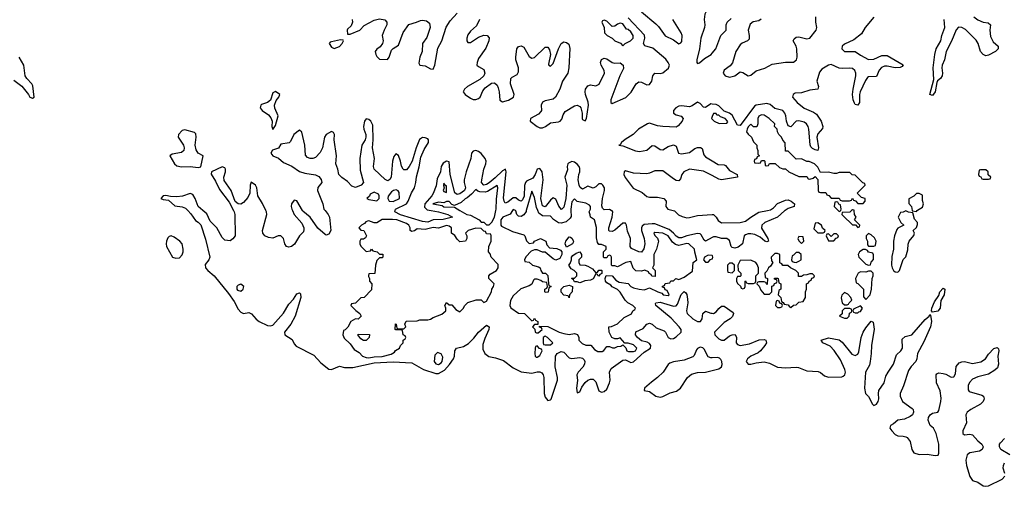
# Model space of a CAD drawing. Header units: inches. Extents: x 2710684 to 2828758, y 857022 to 965663.
# Tile 264 of 316: x 2784814 to 2792188, y 877935 to 881429. Entities that reach past the tile are written whole.
import ezdxf

# ---------------------------------------------------------------- set-up
doc = ezdxf.new("R2010")
doc.units = ezdxf.units.IN
doc.header["$MEASUREMENT"] = 0
for name, color, linetype in [('C7887', 7, 'Continuous'), ('C7888', 7, 'Continuous'), ('C7897', 7, 'Continuous'), ('C7898', 7, 'Continuous')]:
    doc.layers.add(name, color=color, linetype=linetype)

msp = doc.modelspace()

# ---------------------------------------------------------------- linework, layer by layer
at = {"layer": 'C7887', "color": 4}
for points, elevation in [([(2786073.1, 880000), (2786096.3, 879976.3), (2786130, 879924.9), (2786151.8, 879911.8), (2786171.9, 879891.9), (2786205.5, 879785.5), (2786237.6, 879650), (2786230.4, 879630), (2786203.7, 879596.3), (2786206.4, 879570), (2786223.2, 879550), (2786270.8, 879510.8), (2786379.1, 879379.1), (2786419.6, 879319.6), (2786450, 879262), (2786470, 879239.5), (2786490, 879228.5), (2786530, 879237.3), (2786550, 879227.7), (2786585.4, 879185.4), (2786608.4, 879168.4), (2786670, 879139.6), (2786690, 879136.5), (2786710, 879142.8), (2786790, 879230.4), (2786830, 879298), (2786864.2, 879335.8), (2786890, 879376), (2786910, 879384.7), (2786916.8, 879376.8), (2786920.7, 879350), (2786876.1, 879210), (2786843.9, 879150), (2786796.9, 879090), (2786799.7, 879070), (2786854.8, 879034.8), (2786870, 879001.7), (2786884.1, 878984.1), (2787016.3, 878916.3), (2787070, 878859.8), (2787130, 878812.7), (2787150, 878810.5), (2787210, 878834.8), (2787245.5, 878825.5), (2787310, 878824.6), (2787470, 878859.8), (2787610, 878867.6), (2787750, 878859.8), (2787839.5, 878810), (2787930, 878779), (2787950, 878780.3), (2787995.4, 878804.6), (2788033.5, 878846.5), (2788062.6, 878890), (2788069.7, 878910), (2788074, 878950), (2788086, 878970), (2788137, 878983), (2788175.5, 879004.5), (2788215.8, 879044.2), (2788250, 879090.4), (2788310, 879142.8), (2788330.7, 879130), (2788326.8, 879110), (2788297.3, 879042.7), (2788283.2, 878996.8), (2788282.8, 878962.8), (2788297.1, 878930), (2788327, 878907), (2788377.1, 878897.1), (2788436.1, 878876.1), (2788510, 878822.5), (2788570, 878792), (2788650, 878781.7), (2788690, 878792.9), (2788710, 878792.9), (2788723.7, 878783.7), (2788734, 878770), (2788738.6, 878750), (2788741.8, 878630), (2788750, 878603), (2788770, 878577.6), (2788790, 878581.6), (2788793.3, 878586.7), (2788840.8, 878730), (2788842.8, 878750), (2788823.5, 878830), (2788826, 878910), (2788838.4, 878930), (2788870, 878945.3), (2788890, 878939.3), (2788930, 878895.8), (2788950, 878892.9), (2789010, 878900.3), (2789030, 878894.9), (2789040.7, 878880.7), (2789046, 878870), (2789044, 878850), (2789031.8, 878828.2), (2788995.6, 878790), (2788986.2, 878770), (2788991.7, 878728.3), (2788985.2, 878670), (2788990, 878636), (2789010, 878642.8), (2789023.9, 878676.1), (2789048.9, 878711.1), (2789070, 878728.9), (2789090, 878737.8), (2789110, 878736.9), (2789130, 878717.1), (2789150.6, 878650), (2789170, 878639.5), (2789190, 878644.2), (2789210, 878663), (2789230.9, 878710), (2789236.1, 878730), (2789230.9, 878790), (2789243.3, 878816.7), (2789330, 878879.7), (2789350, 878882.2), (2789390, 878862.3), (2789410, 878866), (2789490, 878939.7), (2789537.7, 878970), (2789540.4, 878990), (2789530, 879004.7), (2789513.6, 879013.6), (2789470, 879024.8), (2789439.7, 879050), (2789424.7, 879070), (2789427.2, 879092.8), (2789483.6, 879116.4), (2789510, 879148.4), (2789530, 879156.5), (2789550, 879148.7), (2789581.7, 879121.7), (2789639.3, 879099.3), (2789650.2, 879090.2), (2789670.2, 879050.2), (2789690, 879039.1), (2789710, 879041.8), (2789730, 879053.8), (2789767.1, 879090), (2789767.3, 879110), (2789753.7, 879130), (2789693.3, 879193.3), (2789578, 879290), (2789576.4, 879303.6), (2789578, 879310), (2789610, 879312.8), (2789710, 879283.6), (2789730, 879286), (2789740.6, 879299.4), (2789768, 879372.1), (2789790, 879394), (2789803.8, 879383.8), (2789810, 879371.3), (2789815.9, 879335.9), (2789817.2, 879310), (2789806.5, 879250), (2789813.6, 879230), (2789854.6, 879190), (2789890, 879167.9), (2789913.3, 879170), (2789923.9, 879190), (2789930.9, 879229.1), (2789950, 879247), (2789990, 879231.6), (2790000, 879230.3)], 4), ([(2786415.4, 880000), (2786420.5, 879990), (2786424.9, 879970), (2786426.8, 879810), (2786410, 879788.7), (2786390, 879774), (2786350, 879777.2), (2786330, 879797.2), (2786290.7, 879870.7), (2786240, 879920), (2786214.8, 879974.8), (2786185, 880000)], 4), ([(2786856.5, 880000), (2786870.4, 879970), (2786926.6, 879906.6), (2786942.6, 879870), (2786943.1, 879856.9), (2786938.7, 879841.3), (2786909.3, 879810.7), (2786872.4, 879747.6), (2786850, 879731.6), (2786830, 879727), (2786811.8, 879731.8), (2786799.5, 879750), (2786789.6, 879790), (2786770, 879811.2), (2786750, 879809.6), (2786710, 879794.3), (2786678, 879798), (2786649.5, 879809.5), (2786635.1, 879830), (2786631.8, 879850), (2786665.4, 879970), (2786663.1, 879990), (2786658.4, 880000)], 4), ([(2787101.3, 880000), (2787125.5, 879970), (2787133.6, 879950), (2787143.7, 879850), (2787130, 879822.9), (2787110, 879816.2), (2787100.8, 879820.8), (2787047.8, 879867.8), (2786990, 879949.6), (2786934.4, 879994.4), (2786931.1, 880000)], 4), ([(2787895.7, 880000), (2787950.8, 879990.8), (2788021, 879970), (2788054.8, 879950), (2787985.8, 879934.2), (2787910, 879929.8), (2787870, 879914), (2787830, 879917.7), (2787667, 879967), (2787624.5, 879990), (2787627, 880000)], 4), ([(2788111.5, 880000), (2788162, 879970), (2788190, 879964.7), (2788254, 879930), (2788270, 879914), (2788290, 879912), (2788310, 879894), (2788330, 879894), (2788350, 879912), (2788369.1, 879950.9), (2788380.4, 880000)], 8), ([(2788504.7, 880000), (2788486.8, 879973.2), (2788431.3, 879950), (2788418, 879930), (2788418, 879890), (2788422, 879882), (2788503.6, 879843.6), (2788590, 879818), (2788598, 879810), (2788610, 879774), (2788630, 879754), (2788662, 879758), (2788668.4, 879771.6), (2788714, 879790), (2788754, 879770), (2788762, 879742), (2788782, 879722), (2788836.9, 879716.9), (2788863.6, 879703.6), (2788874, 879690), (2788874, 879670), (2788858, 879642), (2788830, 879628), (2788810, 879638), (2788750, 879688), (2788728.9, 879688.9), (2788690, 879706), (2788670, 879706), (2788645.4, 879694.6), (2788605.4, 879654.6), (2788594, 879630), (2788598, 879618), (2788630, 879614), (2788654, 879590), (2788698.8, 879578.8), (2788712, 879570), (2788718, 879550), (2788730, 879532), (2788751.6, 879531.6), (2788770, 879514), (2788774, 879450), (2788778, 879438), (2788794, 879430), (2788778, 879422), (2788771.1, 879388.9), (2788750, 879386), (2788746, 879390), (2788746, 879410), (2788762, 879418), (2788766, 879430), (2788762, 879462), (2788730, 879466), (2788716.4, 879476.4), (2788690, 879486), (2788670, 879486), (2788662, 879478), (2788650, 879448), (2788630, 879435.3), (2788566.4, 879413.6), (2788510, 879362), (2788490, 879326), (2788486, 879290), (2788491.1, 879271.1), (2788550, 879231.3), (2788594, 879230), (2788650, 879174), (2788662, 879178), (2788670, 879194), (2788678, 879178), (2788694, 879170), (2788694, 879146), (2788670, 879146), (2788654, 879130), (2788672.7, 879112.7), (2788674, 879090), (2788683.6, 879083.6), (2788696.4, 879083.6), (2788726, 879110), (2788722, 879122), (2788707.3, 879127.3), (2788706, 879134), (2788770, 879131.3), (2788854, 879090), (2788890, 879078), (2788930, 879072), (2788970, 879078), (2788991.3, 879071.3), (2789002, 879050), (2789002, 879030), (2789025.4, 879005.4), (2789052.7, 878992.7), (2789090.9, 878990.9), (2789119.6, 878959.6), (2789143.6, 878943.6), (2789176.4, 878943.6), (2789188.4, 878951.6), (2789210, 878982), (2789230, 878982), (2789252.7, 878972.7), (2789270, 878972), (2789290, 878982), (2789315.3, 878984.7), (2789330, 878994), (2789352.7, 878972.7), (2789362, 878950), (2789374.6, 878945.4), (2789410, 878944.7), (2789426, 878950), (2789435.3, 878970), (2789410, 878995.3), (2789370, 879006), (2789346, 879006), (2789310, 879046), (2789290, 879038), (2789270, 879038), (2789248.9, 879048.9), (2789228.4, 879088.4), (2789226, 879130), (2789247.3, 879132.7), (2789290, 879151.3), (2789340.2, 879199.8), (2789394.6, 879225.4), (2789406, 879250), (2789422, 879258), (2789426, 879270), (2789406, 879290), (2789368.7, 879308.7), (2789349, 879329), (2789310, 879388), (2789290, 879408), (2789250, 879428), (2789240.4, 879440.4), (2789210, 879458), (2789202, 879470), (2789198, 879490), (2789207.3, 879512.7), (2789251.6, 879511.6), (2789279.6, 879479.6), (2789303.6, 879463.6), (2789370, 879454), (2789392, 879430), (2789410, 879421), (2789454, 879410), (2789490, 879407.3), (2789506, 879410), (2789530, 879422), (2789594, 879390), (2789622, 879382), (2789634, 879370), (2789670, 879364.7), (2789678, 879370), (2789662, 879402), (2789647.3, 879407.3), (2789642, 879422), (2789627.3, 879427.3), (2789627.3, 879432.7), (2789642, 879438), (2789647.3, 879452.7), (2789682, 879458), (2789690, 879474), (2789710, 879474), (2789728.4, 879491.6), (2789750, 879484.7), (2789790, 879501), (2789852.9, 879547.1), (2789858, 879610), (2789886, 879630), (2789868.9, 879688.9), (2789868, 879710), (2789826, 879750), (2789810, 879753.2), (2789750, 879739.3), (2789725.6, 879745.6), (2789702, 879762), (2789670, 879811.8), (2789630, 879831.5), (2789570, 879835.3), (2789562, 879830), (2789570, 879814), (2789590, 879794), (2789598, 879770), (2789582, 879710), (2789562, 879670), (2789562, 879590), (2789554, 879570), (2789574, 879550), (2789572.7, 879507.3), (2789548.4, 879508.4), (2789542, 879522), (2789527.3, 879527.3), (2789522, 879542), (2789494.6, 879554.6), (2789470, 879546), (2789428.4, 879548.4), (2789408.4, 879568.4), (2789390, 879618), (2789354, 879610), (2789290, 879578), (2789270, 879586), (2789250, 879586), (2789246, 879590), (2789246, 879650), (2789242, 879662), (2789230, 879666), (2789218, 879662), (2789210, 879646), (2789190, 879646), (2789186, 879650), (2789186, 879690), (2789206, 879710), (2789206, 879730), (2789170, 879746), (2789150, 879746), (2789140.4, 879760.4), (2789134.6, 879794.6), (2789133.6, 879873.6), (2789118, 879930), (2789088, 879950), (2789087.3, 879967.3), (2789078, 879990), (2789083, 880000)], 8), ([(2788607.7, 880000), (2788606, 879994), (2788590, 879968), (2788570, 879955.3), (2788550, 879958), (2788538, 879970), (2788530, 879998), (2788526, 880000)], 8), ([(2788942.3, 880000), (2788943.5, 879956.5), (2788936.8, 879943.2), (2788905.5, 879914.5), (2788870, 879905.2), (2788850, 879909), (2788812.7, 879932.7), (2788790, 879958), (2788730, 879961.2), (2788701.3, 879981.3), (2788693.5, 880000)], 8), ([(2790000, 879797.2), (2789950, 879769.7), (2789939.1, 879779.1), (2789918.4, 879818.4), (2789910, 879825.7), (2789890, 879828.7), (2789810.7, 879810), (2789770, 879795.5), (2789750, 879795.3), (2789730, 879808.5), (2789711.3, 879831.3), (2789677.6, 879857.6), (2789570, 879899.8), (2789550, 879900.8), (2789490, 879896), (2789476.4, 879883.6), (2789470.2, 879870), (2789470.2, 879850), (2789491.3, 879790), (2789495.5, 879750), (2789487.1, 879712.9), (2789471.5, 879688.5), (2789450, 879689.6), (2789396.4, 879716.4), (2789385.1, 879730), (2789388.7, 879790), (2789366.8, 879846.8), (2789358.7, 879890), (2789350, 879905.6), (2789330, 879905.4), (2789270, 879852.2), (2789250, 879842.6), (2789230, 879844.5), (2789225.1, 879850), (2789225.4, 879870), (2789250.6, 879949.4), (2789255.8, 879990), (2789250, 879997.6), (2789244.8, 880000)], 4), ([(2789706.8, 880000), (2789717.3, 879997.3), (2789748.5, 879968.5), (2789775.1, 879955.1), (2789810, 879946), (2789830, 879946.9), (2789890, 879962), (2790000, 879970.8)], 4), ([(2790000, 879662.3), (2789970, 879666), (2789942, 879650), (2789934, 879630), (2789950, 879614), (2789970, 879614), (2789987.3, 879632.7), (2790000, 879637.3)], 8), ([(2790000, 878897.8), (2789990, 878897.2), (2789970, 878905.1), (2789941, 878961), (2789930, 878972.4), (2789910, 878976.8), (2789890, 878967.8), (2789882.2, 878957.8), (2789866.1, 878913.9), (2789855.4, 878904.6), (2789790, 878879.8), (2789710, 878866.2), (2789682.9, 878857.1), (2789670, 878846.3), (2789633.1, 878790), (2789591.6, 878748.4), (2789544.6, 878715.4), (2789493.4, 878670), (2789491.3, 878651.3), (2789530, 878644.4), (2789577.1, 878610), (2789610, 878603.5), (2789630, 878607.2), (2789685.2, 878634.8), (2789732.2, 878647.8), (2789763.6, 878670), (2789816, 878750), (2789846.2, 878773.8), (2789890, 878788.3), (2789950.5, 878789.5), (2790000, 878801.4)], 4)]:
    msp.add_lwpolyline(points, dxfattribs=dict(at, elevation=elevation))
for points, elevation in [([(2787530, 879933.2), (2787490, 879908), (2787470, 879908), (2787430, 879922), (2787419.6, 879920.4), (2787405.4, 879914.6), (2787396.9, 879903.1), (2787374, 879890), (2787354, 879870), (2787370, 879854), (2787391.1, 879851.1), (2787411, 879810), (2787403.6, 879796.4), (2787390, 879786), (2787370, 879786), (2787362, 879770), (2787362, 879750), (2787370, 879734), (2787410, 879694), (2787442, 879698), (2787450, 879712), (2787458, 879698), (2787491.6, 879691.6), (2787510, 879674), (2787532.7, 879672.7), (2787534, 879650), (2787530, 879646), (2787510, 879646), (2787490, 879626), (2787478, 879590), (2787472.7, 879527.3), (2787430, 879526), (2787425.4, 879514.6), (2787425.4, 879505.4), (2787434, 879490), (2787434, 879470), (2787452, 879450), (2787450, 879406), (2787394, 879350), (2787370, 879346), (2787330, 879306), (2787298, 879302), (2787294, 879290), (2787331.6, 879251.6), (2787362, 879230), (2787372, 879208), (2787350, 879186), (2787330, 879188), (2787294, 879170), (2787272.7, 879127.3), (2787252.7, 879107.3), (2787238, 879102), (2787234, 879070), (2787245.4, 879045.4), (2787290, 879002), (2787319.6, 878959.6), (2787356.9, 878936.9), (2787382, 878910), (2787410, 878898.8), (2787430, 878897.3), (2787470, 878904.9), (2787530, 878908), (2787596.4, 878923.6), (2787620.4, 878939.6), (2787628.7, 878951.3), (2787658, 878970), (2787666, 878990), (2787686, 879010), (2787686, 879030), (2787702, 879038), (2787706, 879050), (2787702, 879062), (2787686, 879070), (2787682, 879102), (2787670, 879106), (2787630, 879106), (2787626, 879110), (2787628.7, 879151.3), (2787634, 879150), (2787638, 879118), (2787650, 879114), (2787690, 879114), (2787706, 879130), (2787698, 879150), (2787708.4, 879171.6), (2787790, 879174), (2787810, 879181), (2787870, 879181), (2787890, 879186), (2787910, 879198), (2787976.4, 879223.6), (2788006, 879250), (2788006, 879270), (2787998, 879290), (2788010, 879312), (2788030, 879294), (2788050, 879294), (2788079.6, 879259.6), (2788110, 879242), (2788134.6, 879265.4), (2788148, 879290), (2788170, 879311.3), (2788231.6, 879331.6), (2788270, 879331.3), (2788290, 879312), (2788310, 879322), (2788348.7, 879390), (2788349.2, 879410.8), (2788362, 879430), (2788368, 879450), (2788328, 879490), (2788328, 879510), (2788336.4, 879523.6), (2788386, 879550), (2788398, 879570), (2788396.4, 879596.4), (2788346, 879650), (2788336.4, 879676.4), (2788326, 879690), (2788328, 879730), (2788346, 879770), (2788346, 879810), (2788342, 879822), (2788310, 879826), (2788302, 879842), (2788290, 879846), (2788270, 879866), (2788230, 879868), (2788174, 879850), (2788154, 879830), (2788162, 879810), (2788162, 879790), (2788154, 879770), (2788110, 879766), (2788090, 879786), (2788072.9, 879812.9), (2788048, 879830), (2788048, 879870), (2788030, 879882), (2788010, 879888), (2787950, 879868), (2787910, 879872.7), (2787850, 879859), (2787790, 879862), (2787770, 879848), (2787750, 879842), (2787738, 879850), (2787738, 879870), (2787728.7, 879890), (2787710, 879904), (2787638, 879930), (2787607, 879933)], 8), ([(2785950, 879809.6), (2785934.6, 879805.4), (2785924.9, 879795.1), (2785914, 879770), (2785910.4, 879750), (2785913.7, 879730), (2785959.3, 879650), (2785982.8, 879642.8), (2786010, 879646.9), (2786030, 879667.3), (2786037.4, 879690), (2786039.8, 879710), (2786030.8, 879750.8), (2786014, 879770), (2785970, 879801.6)], 4), ([(2788910, 879726), (2788898, 879750), (2788904, 879770), (2788930, 879802), (2788939.6, 879799.6), (2788950, 879794), (2788962, 879770), (2788959.6, 879760.4), (2788954, 879750)], 8), ([(2789130, 879534), (2789142, 879538), (2789150, 879554), (2789170, 879554), (2789174, 879550), (2789172.7, 879527.3), (2789158, 879522), (2789151.6, 879508.4), (2789146, 879510), (2789142, 879522), (2789130, 879526), (2789110, 879488), (2789090, 879478), (2789045.4, 879474.6), (2789030, 879466), (2789010, 879458), (2788990, 879466), (2788970, 879466), (2788962, 879482), (2788946, 879490), (2788950, 879494), (2788970, 879494), (2788986, 879510), (2788986, 879530), (2788966, 879550), (2788943.1, 879563.1), (2788926, 879590), (2788936.4, 879603.6), (2788946, 879630), (2788946, 879650), (2788956.4, 879663.6), (2788980.4, 879679.6), (2789010, 879691), (2789022, 879670), (2789022, 879650), (2789002, 879630), (2789002, 879610), (2789010, 879594), (2789050, 879592), (2789070, 879584.7), (2789103.6, 879563.6)], 8), ([(2786470, 879449), (2786450, 879442), (2786441, 879430), (2786441, 879410), (2786444.9, 879404.9), (2786470, 879396), (2786488.7, 879410), (2786492.7, 879430)], 8), ([(2788930, 879346), (2788922, 879362), (2788890, 879366), (2788868, 879388), (2788868, 879410), (2788889, 879431), (2788930, 879442), (2788954, 879430), (2788952, 879390), (2788932, 879370)], 8), ([(2787390, 879026), (2787370, 879038), (2787346, 879070), (2787350, 879074), (2787432.7, 879072.7), (2787432, 879050), (2787410, 879026)], 8), ([(2788750, 879058), (2788734, 879050), (2788734, 879010), (2788738, 878998), (2788750, 878994), (2788790, 878994), (2788806, 879010), (2788766, 879050)], 8), ([(2787942, 878938), (2787923.6, 878916.4), (2787918, 878870), (2787931, 878851), (2787950, 878848.2), (2787970, 878858.8), (2787978, 878870), (2787983.1, 878903.1), (2787970, 878928)], 8), ([(2788690, 878986), (2788678, 878982), (2788674, 878970), (2788672, 878930), (2788674, 878910), (2788682, 878902), (2788690, 878902), (2788710, 878914), (2788726, 878950), (2788722, 878962), (2788707.3, 878967.3)], 8)]:
    msp.add_lwpolyline(points, close=True, dxfattribs=dict(at, elevation=elevation))
at = {"layer": 'C7888', "color": 4}
for points, elevation in [([(2790000, 881542.5), (2789965.2, 881510), (2789944.9, 881470), (2789940.2, 881430), (2789945.5, 881390), (2789942.4, 881370), (2789914.7, 881290), (2789905.4, 881210), (2789886, 881130), (2789885.7, 881110), (2789890, 881102), (2789906, 881106), (2789942.4, 881137.6), (2789991.3, 881168.7), (2790000, 881178.4)], 4), ([(2787303.8, 881430), (2787306.4, 881410), (2787295.8, 881384.2), (2787270, 881359), (2787266.4, 881350), (2787270, 881322), (2787290, 881320.7), (2787361.2, 881350), (2787394.2, 881385.8), (2787470, 881425.3), (2787510, 881436), (2787548.9, 881428.9), (2787563.1, 881410), (2787563.1, 881390), (2787542.7, 881350), (2787529.2, 881310.8), (2787536, 881270), (2787532, 881250), (2787514, 881226), (2787490, 881209.5), (2787477, 881190), (2787480.3, 881170), (2787490, 881153), (2787510, 881134.9), (2787569.6, 881130.4), (2787582, 881150), (2787599.5, 881200.5), (2787610, 881212.7), (2787650, 881238), (2787686.4, 881333.6), (2787727.5, 881392.5), (2787785.2, 881410), (2787815.8, 881424.2), (2787830, 881426.5), (2787861.2, 881421.2), (2787882.5, 881402.5), (2787889, 881370), (2787864, 881296), (2787831.7, 881250), (2787827.1, 881190), (2787810.3, 881150), (2787803.7, 881103.7), (2787810, 881088.5), (2787850, 881084.7), (2787890, 881061.7), (2787910, 881059.5), (2787923.9, 881090), (2787945, 881215), (2787975.1, 881270), (2788006.9, 881373.1), (2788038.2, 881421.8), (2788090, 881477.6)], 4), ([(2789469.5, 881489.5), (2789578.6, 881398.6), (2789598.2, 881378.2), (2789648.4, 881308.4), (2789710, 881278.6), (2789750, 881247.6), (2789764.9, 881255.1), (2789772.9, 881267.1), (2789775.5, 881310), (2789768.6, 881330), (2789705.4, 881430)], 4), ([(2788257.7, 881430), (2788236.4, 881383.6), (2788190, 881344.4), (2788170, 881316.9), (2788161.8, 881290), (2788162.3, 881270), (2788170, 881258.4), (2788190, 881257.8), (2788250, 881298.3), (2788290, 881312.9), (2788314.8, 881310), (2788330, 881294.8), (2788327.4, 881270), (2788304.7, 881215.3), (2788250, 881139.6), (2788239.1, 881110), (2788238.9, 881090), (2788250, 881078), (2788290, 881055.8), (2788297.3, 881030), (2788288.9, 881010), (2788259.6, 880980.4), (2788168, 880930), (2788145.5, 880910), (2788136.3, 880890), (2788150.5, 880870), (2788190, 880841.7), (2788210, 880832.8), (2788230, 880832.4), (2788250, 880839.1), (2788262.3, 880850), (2788283.7, 880896.3), (2788300.4, 880919.6), (2788346.5, 880953.5), (2788370, 880956.5), (2788390, 880938.4), (2788398.3, 880918.3), (2788405.4, 880890), (2788410, 880826.7), (2788430, 880813.8), (2788474.5, 880825.5), (2788511.2, 880848.8), (2788517.6, 880870), (2788490.8, 880950), (2788491.9, 880988.1), (2788501.5, 880998.5), (2788540, 881020), (2788550, 881038), (2788549.8, 881070), (2788529.8, 881130), (2788529.7, 881150), (2788538, 881210), (2788550, 881228), (2788570, 881234.9), (2788590, 881223.8), (2788630, 881153), (2788650, 881140.3), (2788670, 881146.7), (2788750, 881224.9), (2788770, 881223.8), (2788782.6, 881202.6), (2788789.1, 881170), (2788775.5, 881095.5), (2788776.3, 881090), (2788790, 881082), (2788810, 881100.5), (2788848, 881212), (2788868.8, 881251.2), (2788890, 881263.1), (2788910, 881258.7), (2788927, 881247), (2788934, 881214), (2788927.2, 881070), (2788918, 881030), (2788878.6, 880970), (2788858.2, 880910), (2788825.5, 880850), (2788810, 880834.5), (2788750, 880821.4), (2788729.4, 880810.6), (2788718.5, 880790), (2788722, 880750), (2788717.8, 880742.2), (2788698.3, 880721.7), (2788639.3, 880690), (2788637, 880670), (2788690.4, 880630), (2788710, 880620.7), (2788730, 880619.3), (2788751.7, 880628.3), (2788790, 880655.8), (2788850, 880663.6), (2788861.6, 880670), (2788874.7, 880685.3), (2788883.7, 880716.3), (2788898.9, 880741.1), (2788970, 880783.1), (2788990, 880790.3), (2789010, 880779.3), (2789016, 880770), (2789026.9, 880730), (2789027.6, 880687.6), (2789030, 880682), (2789050, 880672.7), (2789059.8, 880690), (2789074.4, 880790), (2789072, 880812), (2789050.8, 880870), (2789047.8, 880890), (2789051.6, 880908.4), (2789070, 880934), (2789090, 880940.7), (2789130, 880934.3), (2789152.9, 880947.1), (2789192.9, 881030), (2789191.9, 881050), (2789168.6, 881090), (2789164.2, 881110), (2789170, 881130.4), (2789190, 881141.1), (2789210, 881136.5), (2789250.7, 881110), (2789270, 881103.9), (2789310, 881105.3), (2789333.1, 881090), (2789334.9, 881065.1), (2789308.2, 881010), (2789241.5, 880830), (2789241.3, 880810), (2789250, 880802), (2789353.9, 880846.1), (2789393.6, 880886.4), (2789429.9, 880950.1), (2789450, 880964.7), (2789470, 880962.8), (2789510, 880941.2), (2789530, 880944.4), (2789547.7, 880970), (2789554.5, 881010), (2789569.6, 881030), (2789610, 881027.6), (2789630, 881031.2), (2789673, 881067), (2789679.8, 881090), (2789670.8, 881110), (2789652.6, 881132.6), (2789555.8, 881215.8), (2789494.5, 881234.5), (2789486.2, 881250), (2789496.5, 881290), (2789492.9, 881312.9), (2789370, 881442.7)], 4), ([(2784770, 880976.4), (2784831.1, 880931.1), (2784880.5, 880870), (2784891.3, 880850), (2784910, 880840.7), (2784924, 880850), (2784913.5, 880933.5), (2784906.3, 880950), (2784869, 880989), (2784856.4, 881010), (2784846, 881090), (2784810, 881149.7)], 4), ([(2790000, 880797.1), (2789990, 880798.2), (2789950, 880773), (2789934.7, 880774.7), (2789910, 880802.6), (2789890, 880812), (2789850, 880783.5), (2789830, 880777.8), (2789770, 880783.7), (2789750, 880780.7), (2789728.9, 880770), (2789710.3, 880750), (2789710.3, 880730), (2789730, 880717.6), (2789767.8, 880707.8), (2789781.7, 880690), (2789775.6, 880670), (2789746.1, 880633.9), (2789730, 880625.3), (2789630, 880629.8), (2789590, 880634.8), (2789530, 880654), (2789516.3, 880650), (2789448.8, 880610), (2789408.9, 880570), (2789347.7, 880532.3), (2789321.6, 880510), (2789310, 880492.7), (2789302, 880490), (2789330, 880485.3), (2789426.9, 880446.9), (2789456.5, 880443.5), (2789510, 880452.4), (2789550, 880486.3), (2789570, 880485.5), (2789610, 880456.9), (2789630, 880455.8), (2789670, 880480.2), (2789710, 880492.8), (2789730, 880482), (2789748.5, 880430), (2789770, 880425.5), (2789830, 880434.9), (2789870, 880463.6), (2789890, 880471.4), (2789912.8, 880472.8), (2789925.3, 880465.3), (2789937.2, 880417.2), (2789950, 880401.5), (2790000, 880371.5)], 4), ([(2787627, 880000), (2787629.5, 880010), (2787710, 880050.3), (2787723.5, 880070), (2787747.2, 880132.9), (2787770, 880170.5), (2787782, 880210), (2787787.1, 880252.9), (2787806.3, 880326.3), (2787819.4, 880400.6), (2787842.4, 880457.6), (2787876.5, 880510), (2787875.6, 880530), (2787870, 880536.9), (2787850, 880545.6), (2787830, 880546), (2787807.3, 880532.7), (2787782.7, 880470), (2787752.7, 880370), (2787730.2, 880329.8), (2787710, 880306), (2787690, 880305.1), (2787685.6, 880310), (2787673.5, 880333.5), (2787667, 880370), (2787652, 880412), (2787630, 880425.6), (2787615.3, 880404.7), (2787605.2, 880370), (2787595.9, 880250), (2787586.3, 880233.7), (2787570, 880223.5), (2787550, 880233.3), (2787467.7, 880310), (2787463.1, 880330), (2787471.6, 880390), (2787456.2, 880470), (2787460.3, 880530), (2787458.6, 880638.6), (2787445.1, 880670), (2787430, 880682.2), (2787410, 880686.3), (2787396, 880670), (2787390.2, 880630), (2787392.4, 880610), (2787407.3, 880570), (2787407.5, 880550), (2787400.7, 880530), (2787377.2, 880490), (2787362.7, 880390), (2787363.6, 880303.6), (2787389, 880210), (2787370.9, 880189.1), (2787330, 880173.6), (2787301.5, 880181.5), (2787270, 880216.4), (2787226.7, 880246.7), (2787204.8, 880270), (2787197.4, 880310), (2787182, 880350), (2787186.2, 880410), (2787169.8, 880530), (2787171.9, 880570), (2787164.2, 880584.2), (2787150, 880591), (2787110, 880569.7), (2787096.5, 880550), (2787082.6, 880470), (2787064.9, 880435.1), (2787030, 880397.2), (2787010, 880389.8), (2786990, 880389.8), (2786970, 880398), (2786954.9, 880414.9), (2786948.9, 880490), (2786928, 880588), (2786910, 880602.9), (2786866.3, 880570), (2786841.8, 880518.2), (2786832.5, 880507.5), (2786770, 880498), (2786752, 880467.9), (2786706.9, 880453.1), (2786694.6, 880430), (2786710, 880410.4), (2786752.5, 880392.5), (2786790, 880359), (2786853.1, 880333.1), (2786910, 880293.4), (2786950, 880278.8), (2787030, 880267.3), (2787053.9, 880253.9), (2787072.9, 880232.9), (2787076.5, 880210), (2787047.9, 880172.1), (2787043.5, 880150), (2787085.6, 880050), (2787093.2, 880010), (2787101.3, 880000)], 4), ([(2790000, 880703.5), (2789994, 880690), (2790000, 880684)], 8), ([(2789244.8, 880000), (2789230, 880006.9), (2789190, 880005.1), (2789178, 880018), (2789174.6, 880034.6), (2789179.4, 880090), (2789194.4, 880150), (2789192.7, 880170), (2789180.4, 880190), (2789170, 880199.7), (2789150, 880199.7), (2789130, 880177.6), (2789110, 880167.8), (2789070, 880182.4), (2789030, 880160.5), (2789012.2, 880172.2), (2789003.5, 880190), (2788997.4, 880230), (2789001.8, 880270), (2789009.8, 880290), (2789010, 880316), (2789005.1, 880330), (2788990, 880348.3), (2788970, 880361.5), (2788950, 880366.2), (2788923.9, 880356.1), (2788918, 880350), (2788913.1, 880330), (2788915.5, 880304.5), (2788896.5, 880250), (2788912.1, 880190), (2788904.3, 880090), (2788890, 880026.6), (2788871.5, 880008.4), (2788852.1, 880032.1), (2788830, 880086), (2788810, 880094.7), (2788790, 880078.3), (2788750, 880027.1), (2788730, 880036.2), (2788716.2, 880090), (2788735, 880230), (2788726, 880290), (2788710, 880316), (2788690, 880309.5), (2788674.7, 880270), (2788657.8, 880242.2), (2788610, 880219.2), (2788601.3, 880210), (2788593.4, 880186.6), (2788591.7, 880108.3), (2788580.2, 880079.8), (2788570, 880069.6), (2788550, 880077.4), (2788530, 880094.2), (2788510, 880095), (2788470, 880063), (2788450, 880054.5), (2788441.1, 880070), (2788436.4, 880096.4), (2788457.7, 880290), (2788452.3, 880310), (2788430, 880298.3), (2788375.1, 880244.9), (2788330, 880208.7), (2788310, 880195), (2788290, 880191.2), (2788273.7, 880210), (2788274.6, 880230), (2788288.9, 880310), (2788305.8, 880350), (2788307.7, 880370), (2788299.3, 880390), (2788270, 880426.2), (2788250, 880443.1), (2788230, 880449.8), (2788210, 880445.4), (2788198, 880430), (2788193.8, 880390), (2788158.5, 880290), (2788143.2, 880230), (2788141.6, 880210), (2788152.6, 880170), (2788144.6, 880150), (2788110, 880124.2), (2788090, 880119.2), (2788072.7, 880132.7), (2788038.5, 880270), (2788030, 880364), (2788010, 880370.9), (2787985, 880355), (2787969.5, 880330.5), (2787965.8, 880290), (2787941.8, 880238.2), (2787933.9, 880186.1), (2787911.8, 880128.2), (2787900.8, 880110), (2787847.5, 880050), (2787845.8, 880025.8), (2787865.1, 880005.1), (2787895.7, 880000)], 4), ([(2786658.4, 880000), (2786633.4, 880053.4), (2786597.7, 880110), (2786591.2, 880170), (2786580.5, 880190), (2786548.6, 880211.4), (2786541.1, 880190), (2786538.3, 880130), (2786521.8, 880098.2), (2786490, 880060.5), (2786470, 880046.6), (2786449.6, 880049.6), (2786427.7, 880067.7), (2786397.4, 880150), (2786346.2, 880226.2), (2786342.6, 880250), (2786355.4, 880290), (2786355.4, 880310), (2786350, 880319.5), (2786330, 880327.6), (2786251.3, 880290), (2786247.3, 880272.7), (2786280.8, 880220.8), (2786310, 880157.3), (2786383.1, 880063.1), (2786415.4, 880000)], 4), ([(2790000, 880262.1), (2789936.1, 880296.1), (2789830, 880310.8), (2789788.9, 880290), (2789772.7, 880270), (2789762.3, 880237.7), (2789750, 880223), (2789730, 880225.7), (2789710, 880236.4), (2789630, 880296.8), (2789570, 880298.2), (2789530, 880279.8), (2789510, 880276.1), (2789410, 880279.7), (2789350, 880296.3), (2789340.5, 880290), (2789339.6, 880270), (2789347.7, 880247.7), (2789408.7, 880168.7), (2789474.5, 880134.5), (2789510, 880104.4), (2789530, 880099.2), (2789590, 880101.2), (2789639.1, 880090), (2789654.9, 880070), (2789653.4, 880030), (2789668, 880010), (2789706.8, 880000)], 4), ([(2786185, 880000), (2786149.7, 880029.7), (2786129.7, 880090), (2786110, 880121.3), (2786090, 880128), (2786032.5, 880107.5), (2785990, 880102.6), (2785944.5, 880104.5), (2785910, 880113), (2785890, 880111.3), (2785871.3, 880090), (2785890, 880082), (2785930, 880077.3), (2785976.5, 880036.5), (2786030, 880027.6), (2786056.7, 880016.7), (2786073.1, 880000)], 4), ([(2788380.4, 880000), (2788382.7, 880010), (2788384.7, 880084.7), (2788396, 880170), (2788390, 880188), (2788316.7, 880143.3), (2788301.1, 880138.9), (2788260.9, 880140.9), (2788245.2, 880145.2), (2788230, 880158), (2788198, 880122), (2788165.2, 880094.8), (2788150, 880088.7), (2788119.8, 880060.2), (2788070, 880038), (2788050, 880046), (2788030, 880068), (2788010, 880068), (2787990, 880058), (2787950, 880062), (2787907.3, 880050), (2787976.9, 880036.9), (2787990, 880028), (2788070, 880024.7), (2788111.5, 880000)], 8), ([(2788693.5, 880000), (2788683.6, 880023.6), (2788670, 880098), (2788650, 880146), (2788607.7, 880000)], 8), ([(2786931.1, 880000), (2786890, 880071.6), (2786870, 880078.4), (2786849, 880050), (2786846.7, 880030), (2786851.8, 880010), (2786856.5, 880000)], 4), ([(2789083, 880000), (2789088, 880010), (2789088, 880030), (2789080.4, 880040.4), (2789054.6, 880054.6), (2788990, 880068), (2788970, 880088), (2788950, 880066), (2788942, 880010), (2788942.3, 880000)], 8), ([(2788526, 880000), (2788510, 880008), (2788504.7, 880000)], 8)]:
    msp.add_lwpolyline(points, dxfattribs=dict(at, elevation=elevation))
for points, elevation in [([(2789190, 881426), (2789178, 881422), (2789174, 881410), (2789192, 881370), (2789194, 881330), (2789214, 881310), (2789251.1, 881291.1), (2789270, 881272), (2789312.7, 881252.7), (2789330, 881234), (2789348, 881252), (2789388.9, 881271.1), (2789408, 881290), (2789408.7, 881310), (2789390, 881338), (2789370, 881355.3), (2789358, 881358), (2789330, 881398), (2789322, 881402), (2789310, 881404), (2789290, 881397.2), (2789270, 881382), (2789250, 881378), (2789210, 881418)], 8), ([(2787217.5, 881277.5), (2787150, 881263.7), (2787139.8, 881260.2), (2787130.8, 881250), (2787150, 881224.9), (2787170, 881213.4), (2787210, 881228.4), (2787229, 881250), (2787239, 881270), (2787236.5, 881276.5)], 4), ([(2786730, 880891.1), (2786710, 880881.2), (2786692.9, 880827.1), (2786670.2, 880809.7), (2786624.9, 880795.1), (2786619.1, 880790), (2786616.4, 880770), (2786630.4, 880750), (2786676.7, 880716.7), (2786695.1, 880695.1), (2786704, 880670), (2786703.1, 880630), (2786710, 880608), (2786730, 880636), (2786750.9, 880710), (2786725.6, 880765.6), (2786722.6, 880790), (2786736.1, 880823.9), (2786755.6, 880850), (2786762.9, 880870)], 4), ([(2786050, 880604.7), (2786030, 880600.5), (2786002.6, 880570), (2786000.9, 880550), (2786041.3, 880490), (2786046.9, 880470), (2786043.1, 880450), (2786025.4, 880434.6), (2785956.5, 880423.5), (2785938, 880410), (2785973.4, 880350), (2785990, 880334.6), (2786027.3, 880327.3), (2786090.3, 880330.3), (2786150, 880321.6), (2786170, 880327.3), (2786189, 880410), (2786150, 880429.3), (2786135.8, 880455.8), (2786129.7, 880490), (2786136.4, 880550), (2786133.5, 880573.5), (2786124.4, 880584.4)], 4), ([(2787990, 880206), (2787987.1, 880187.1), (2787994, 880170), (2787986.8, 880150), (2787990, 880142), (2788010, 880134), (2788010, 880186), (2788006, 880186)], 8), ([(2787470, 880138), (2787438, 880122), (2787432.7, 880107.3), (2787414, 880090), (2787430, 880082), (2787490, 880074), (2787506, 880090), (2787506, 880110), (2787502, 880122)], 8), ([(2787634.6, 880154.6), (2787614, 880150), (2787599.6, 880140.4), (2787572.7, 880107.3), (2787572, 880090), (2787582, 880070), (2787610, 880067.7), (2787658, 880090), (2787656.4, 880136.4), (2787648.4, 880148.4)], 8)]:
    msp.add_lwpolyline(points, close=True, dxfattribs=dict(at, elevation=elevation))
at = {"layer": 'C7897', "color": 4}
for points, elevation in [([(2790545.9, 880000), (2790542.2, 879997.8), (2790490.2, 879949.7), (2790395.5, 879910), (2790372, 879890), (2790369.2, 879869.2), (2790416.3, 879790), (2790421, 879770), (2790410, 879764.5), (2790395.3, 879770), (2790360.4, 879800.4), (2790320.5, 879820.5), (2790290, 879826.6), (2790270, 879825.1), (2790250, 879818.9), (2790239.5, 879810), (2790227, 879750), (2790195.2, 879724.8), (2790170, 879718.3), (2790150, 879723), (2790141.6, 879730), (2790130, 879776), (2790110, 879789.6), (2790070, 879790.9), (2790030, 879803.1), (2790010, 879802.7), (2790000, 879797.2)], 4), ([(2790000, 879970.8), (2790010, 879971.6), (2790030, 879950.4), (2790044.3, 879924.3), (2790069.2, 879909.2), (2790210, 879910.2), (2790250, 879921.7), (2790288.4, 879951.6), (2790350, 879987.1), (2790413.6, 880000)], 4), ([(2790944, 880000), (2790950, 879994), (2790962, 879998), (2790962.7, 880000)], 8), ([(2791044, 880000), (2791032, 879988), (2790974, 879986), (2790972, 879970), (2790979.6, 879959.6), (2791050, 879894), (2791074, 879894), (2791090, 879874), (2791102, 879878), (2791106, 879890), (2791066, 879930), (2791078, 879950), (2791066, 879970), (2791062.3, 880000)], 8), ([(2791497.6, 880000), (2791498, 879998), (2791530, 879994), (2791534, 880000)], 8), ([(2790000, 879637.3), (2790002, 879638), (2790006, 879650), (2790002, 879662), (2790000, 879662.3)], 8), ([(2790000, 879230.3), (2790010, 879229), (2790030, 879240.3), (2790050, 879266.4), (2790070, 879283.1), (2790090, 879283.1), (2790156.7, 879236.7), (2790160.4, 879230), (2790152.8, 879207.2), (2790134.4, 879190), (2790090, 879161.7), (2790017.4, 879090), (2790020.2, 879070), (2790050, 879039), (2790070, 879028), (2790090, 879029), (2790130, 879060.9), (2790150, 879070.3), (2790171.7, 879071.7), (2790182, 879050), (2790179.6, 879010), (2790190, 878995.8), (2790210, 878988.1), (2790278.2, 879001.8), (2790350.6, 879030.6), (2790390, 879034.8), (2790402, 879030), (2790406, 879010), (2790394.8, 878990), (2790360.7, 878950), (2790344.7, 878935.3), (2790290, 878909.6), (2790263.8, 878890), (2790255.5, 878870), (2790270, 878850.7), (2790289.1, 878849.1), (2790330, 878859.7), (2790390, 878866), (2790430, 878857), (2790490, 878826.8), (2790550, 878821.1), (2790628, 878828), (2790645.6, 878825.6), (2790710, 878800.6), (2790793.9, 878793.9), (2790810, 878788.2), (2790842.3, 878762.3), (2790870, 878751.2), (2790970, 878755.8), (2790980, 878760), (2790993.5, 878770), (2790997.2, 878790), (2790994, 878810), (2790961.8, 878881.8), (2790912.7, 878952.7), (2790883.5, 878983.5), (2790829.2, 879010), (2790815.3, 879030), (2790870, 879047.7), (2790950, 879032.2), (2790973.4, 879013.4), (2791045.3, 878925.3), (2791070, 878913.4), (2791090, 878924.4), (2791097.8, 878942.2), (2791114.7, 879050), (2791131.3, 879090), (2791150, 879122), (2791190, 879171.3), (2791204.7, 879164.7), (2791211.8, 879111.8), (2791192.7, 878990), (2791191.5, 878928.5), (2791184, 878870), (2791177.8, 878842.2), (2791148.9, 878790), (2791139.5, 878670), (2791147.3, 878630), (2791170, 878607.7), (2791199.3, 878550), (2791210, 878540.4), (2791230.7, 878549.3), (2791243.5, 878570), (2791248.3, 878590), (2791244.4, 878630), (2791248.6, 878651.4), (2791287, 878710), (2791301.3, 878758.7), (2791317, 878790), (2791358.7, 878850), (2791380.9, 878919.1), (2791411.5, 878948.5), (2791425.1, 878970), (2791423.7, 879036.3), (2791443.9, 879056.1), (2791495.1, 879070), (2791595.3, 879184.7), (2791624, 879210), (2791630, 879222), (2791635.3, 879215.3), (2791642, 879170), (2791636, 879130), (2791583.7, 879016.3), (2791536.3, 878930), (2791533.4, 878890), (2791525.5, 878870), (2791490, 878832), (2791470, 878801.2), (2791433.4, 878686.6), (2791408.9, 878630), (2791408.9, 878610), (2791424.2, 878570), (2791498, 878518), (2791505.5, 878510), (2791508.2, 878490), (2791499.3, 878470), (2791483, 878457), (2791441.2, 878438.8), (2791390, 878431.3), (2791357.3, 878402.7), (2791334.8, 878390), (2791330.4, 878370), (2791345.3, 878350), (2791370, 878322), (2791390, 878312), (2791430, 878310.4), (2791450, 878306.3), (2791459.6, 878299.6), (2791483.6, 878270), (2791495, 878210), (2791510, 878184.9), (2791550, 878172.8), (2791610, 878176), (2791670, 878166), (2791692.1, 878167.9), (2791696.1, 878183.9), (2791696.9, 878250), (2791677.4, 878330), (2791656.2, 878370), (2791631.1, 878391.1), (2791617.4, 878430), (2791620.5, 878450), (2791632.3, 878470), (2791650, 878481.3), (2791689, 878490), (2791698, 878502), (2791713.3, 878570), (2791714.9, 878594.9), (2791707.6, 878650), (2791679.3, 878710), (2791678, 878770), (2791682, 878778), (2791696.4, 878783.6), (2791730, 878780.5), (2791750, 878774.9), (2791790, 878752.7), (2791810, 878754), (2791821.7, 878778.3), (2791828.2, 878831.8), (2791850, 878860.5), (2791870, 878868.2), (2791890, 878868.4), (2791950, 878853.7), (2792011.8, 878868.2), (2792047.3, 878890), (2792070, 878924), (2792110, 878966), (2792134.4, 878974.4), (2792144.7, 878964.7), (2792146, 878950), (2792139.3, 878910), (2792144.9, 878850), (2792137.2, 878822.8), (2792116.3, 878803.7), (2792070, 878774.3), (2791990, 878755.4), (2791950, 878736.3), (2791926.9, 878713.1), (2791916.4, 878690), (2791917.1, 878657.1), (2791924.4, 878644.4), (2792018, 878618), (2792030.8, 878610), (2792035.5, 878590), (2792028.4, 878570), (2792010.2, 878549.8), (2791936.3, 878510), (2791910, 878489.4), (2791899.5, 878470), (2791904.2, 878410), (2791875.8, 878350), (2791878, 878330), (2791890, 878320.4), (2791930, 878324.9), (2791950, 878319.3), (2791990, 878274.4), (2792019.3, 878250), (2792030.4, 878230), (2792020.5, 878210), (2792001.6, 878198.4), (2791930, 878185.4), (2791908.9, 878170), (2791900.2, 878130), (2791905.2, 878090), (2791930, 878007.3), (2791950, 877978.7), (2791990, 877966), (2792030, 877938.5), (2792050, 877934.7), (2792070, 877938), (2792172.2, 877987.8), (2792192.2, 878010)], 4), ([(2790000, 878801.4), (2790050, 878813.4), (2790069.8, 878830), (2790074.2, 878845.8), (2790072.8, 878870), (2790065.6, 878885.6), (2790055.5, 878895.5), (2790040.5, 878900.5), (2790000, 878897.8)], 4), ([(2792229.5, 878170), (2792161.3, 878210), (2792151.1, 878230), (2792152.4, 878250), (2792158.9, 878261.1), (2792190, 878292)], 4), ([(2792191, 878030), (2792179.3, 878070), (2792180.4, 878090), (2792188.8, 878111.2)], 4)]:
    msp.add_lwpolyline(points, dxfattribs=dict(at, elevation=elevation))
for points, elevation in [([(2791450, 879998), (2791430, 879988), (2791410, 879986), (2791392, 879950), (2791411.6, 879911.6), (2791434, 879890), (2791390, 879868), (2791382, 879858), (2791364.7, 879810), (2791358, 879770), (2791358, 879710), (2791344.5, 879655.5), (2791342.8, 879590), (2791346.8, 879570), (2791358, 879550), (2791370, 879541), (2791390, 879538), (2791402, 879550), (2791430, 879634), (2791450, 879654), (2791466, 879706), (2791468.4, 879748.4), (2791475.3, 879770), (2791510, 879814), (2791515.3, 879830), (2791506, 879850), (2791530, 879874), (2791536.4, 879896.4), (2791538, 879910), (2791514.6, 879934.6), (2791502, 879982), (2791470, 879988)], 8), ([(2790790, 879908), (2790770, 879906), (2790762, 879862), (2790790, 879834), (2790830, 879834), (2790842, 879838), (2790846, 879850), (2790827.3, 879867.3), (2790818, 879890)], 8), ([(2790930, 879826), (2790910, 879826), (2790890, 879806), (2790870, 879826), (2790858, 879822), (2790854, 879810), (2790870, 879774), (2790910, 879774), (2790927.3, 879792.7), (2790942, 879798), (2790946, 879810)], 8), ([(2791170, 879828), (2791152, 879810), (2791152, 879790), (2791162, 879770), (2791162, 879742), (2791170, 879734), (2791210, 879734), (2791222, 879738), (2791228, 879770), (2791214.6, 879794.6), (2791190, 879818)], 8), ([(2790650, 879806), (2790642, 879790), (2790650, 879774), (2790670, 879754), (2790686, 879770), (2790682, 879802)], 8), ([(2790490, 879678), (2790470, 879678), (2790442, 879650), (2790443.6, 879623.6), (2790454, 879610), (2790436.9, 879583.1), (2790422, 879570), (2790410, 879546), (2790394, 879530), (2790398, 879498), (2790414, 879490), (2790412.7, 879447.3), (2790406, 879450), (2790402, 879462), (2790390, 879466), (2790350, 879466), (2790338, 879462), (2790334, 879450), (2790352.7, 879432.7), (2790363.6, 879403.6), (2790390, 879374), (2790430, 879374), (2790446, 879390), (2790447.3, 879432.7), (2790462, 879438), (2790467.3, 879452.7), (2790482, 879458), (2790486, 879470), (2790482, 879482), (2790467.3, 879487.3), (2790467.3, 879492.7), (2790490, 879494), (2790494, 879490), (2790498, 879458), (2790514, 879450), (2790514, 879410), (2790498, 879402), (2790494, 879370), (2790514, 879350), (2790518, 879318), (2790532, 879312), (2790538, 879298), (2790570, 879294), (2790578, 879278), (2790590, 879274), (2790608.4, 879291.6), (2790630, 879294), (2790650, 879314), (2790682, 879318), (2790698, 879350), (2790698, 879390), (2790706, 879410), (2790706, 879450), (2790722, 879458), (2790726, 879470), (2790742, 879478), (2790747.3, 879492.7), (2790762, 879498), (2790766, 879510), (2790750, 879526), (2790730, 879526), (2790710, 879518), (2790683.6, 879516.4), (2790670, 879506), (2790647.3, 879507.3), (2790646, 879530), (2790626, 879550), (2790586, 879570), (2790567.3, 879587.3), (2790528, 879588), (2790522, 879602), (2790507.3, 879607.3), (2790506, 879670)], 8), ([(2790650, 879686), (2790630, 879686), (2790610, 879666), (2790598, 879662), (2790594, 879630), (2790598, 879618), (2790612.7, 879612.7), (2790630, 879612), (2790650, 879622), (2790666, 879630), (2790666, 879670)], 8), ([(2791130, 879708), (2791102, 879690), (2791092, 879670), (2791098, 879650), (2791150, 879598), (2791170, 879592), (2791186, 879594), (2791190, 879614), (2791207.3, 879632.7), (2791207.3, 879667.3), (2791202, 879682), (2791170, 879688), (2791162, 879702), (2791147.3, 879707.3)], 8), ([(2790150, 879606), (2790130, 879606), (2790114, 879590), (2790114, 879550), (2790118, 879538), (2790150, 879534), (2790166, 879550), (2790166, 879590)], 8), ([(2790290, 879628), (2790210, 879626), (2790192, 879590), (2790194, 879550), (2790214, 879530), (2790214, 879510), (2790210, 879506), (2790190, 879506), (2790182, 879490), (2790182, 879470), (2790190, 879454), (2790212.7, 879432.7), (2790218, 879418), (2790230, 879414), (2790242, 879418), (2790246, 879430), (2790246, 879470), (2790250, 879474), (2790258, 879458), (2790270, 879454), (2790310, 879454), (2790322, 879458), (2790326, 879470), (2790326, 879510), (2790346, 879530), (2790346, 879570), (2790336.4, 879596.4), (2790326, 879610)], 8), ([(2791190, 879546), (2791170, 879546), (2791150, 879538), (2791110, 879542), (2791092, 879530), (2791072, 879490), (2791078, 879458), (2791090, 879454), (2791134, 879410), (2791132.7, 879352.7), (2791150, 879334), (2791182, 879370), (2791194, 879410), (2791198, 879490), (2791206, 879510), (2791206, 879530)], 8), ([(2790990, 879386), (2790970, 879366), (2790965.4, 879345.4), (2790974, 879310), (2790990, 879294), (2791010, 879294), (2791022, 879298), (2791026, 879310), (2791046, 879330), (2791038, 879350), (2791014.6, 879374.6)], 8), ([(2791650, 879238), (2791642, 879250), (2791645.2, 879270), (2791664.1, 879315.9), (2791697.2, 879362.8), (2791705.2, 879390), (2791730, 879418), (2791742, 879410), (2791737.3, 879370), (2791713.4, 879326.6), (2791707.3, 879270), (2791690, 879247.6)], 4), ([(2790490, 879326), (2790478, 879322), (2790474, 879290), (2790490, 879274), (2790510, 879274), (2790522, 879278), (2790526, 879290), (2790522, 879302), (2790507.3, 879307.3), (2790502, 879322)], 8), ([(2791030, 879266), (2790990, 879266), (2790974, 879250), (2790972.7, 879227.3), (2790954, 879210), (2790990, 879194), (2791010, 879194), (2791026, 879210), (2791027.3, 879232.7), (2791042, 879238), (2791046, 879250), (2791042, 879262)], 8), ([(2791110, 879286), (2791058, 879262), (2791054, 879250), (2791058, 879238), (2791070, 879234), (2791090, 879234), (2791098, 879242), (2791110, 879244.7), (2791126, 879270)], 8)]:
    msp.add_lwpolyline(points, close=True, dxfattribs=dict(at, elevation=elevation))
at = {"layer": 'C7898', "color": 4}
for points, elevation in [([(2791210, 881448.4), (2791146, 881370), (2791117.6, 881322.4), (2791061.9, 881278.2), (2790990, 881246.9), (2790973.1, 881230), (2790970.3, 881210), (2790991.5, 881191.6), (2791071.3, 881191.3), (2791110, 881163.6), (2791170, 881131.4), (2791210, 881134.9), (2791270, 881161.5), (2791310, 881160.3), (2791430.4, 881090.4), (2791422, 881078), (2791407.9, 881072.1), (2791370, 881068.3), (2791310, 881081.5), (2791290, 881080.4), (2791267.9, 881072.1), (2791250, 881051.6), (2791230, 881004.5), (2791170, 881000.4), (2791163.9, 880996.1), (2791147, 880973), (2791107.4, 880890), (2791102.3, 880870), (2791103, 880810), (2791090, 880788.7), (2791070, 880794), (2791064.7, 880804.7), (2791055.6, 880830), (2791051.3, 880870), (2791054.5, 880910), (2791074.5, 881010), (2791074.8, 881030), (2791067.8, 881050), (2791050, 881063.1), (2791030, 881067.4), (2790977, 881063), (2790950, 881065.3), (2790890, 881094), (2790870, 881087.8), (2790821.4, 881058.6), (2790803.6, 881036.4), (2790783.9, 880970), (2790795.6, 880930), (2790791.3, 880908.7), (2790730, 880901.2), (2790670, 880882.8), (2790621.6, 880878.4), (2790606, 880870), (2790601.5, 880850), (2790635.2, 880810), (2790690, 880766.7), (2790757.5, 880737.5), (2790782, 880722), (2790816.1, 880670), (2790828.9, 880630), (2790825.8, 880614.2), (2790790, 880574), (2790784.7, 880550), (2790797, 880470), (2790790.6, 880449.4), (2790770, 880453.6), (2790750, 880464.2), (2790738, 880478), (2790732.6, 880492.6), (2790724.8, 880610), (2790718.8, 880630), (2790705.1, 880650), (2790690, 880661.5), (2790647.9, 880672.1), (2790630, 880669.7), (2790590, 880627.6), (2790570, 880634), (2790555.3, 880670), (2790550.6, 880710.6), (2790543.5, 880730), (2790530, 880748.3), (2790470, 880765.4), (2790434.6, 880794.6), (2790410, 880801.5), (2790330, 880789.8), (2790317.7, 880782.3), (2790210, 880636.3), (2790190, 880640.7), (2790150, 880715.6), (2790130, 880728.9), (2790090, 880743.5), (2790050, 880783.8), (2790030, 880793.8), (2790000, 880797.1)], 4), ([(2790366.4, 881433.6), (2790350, 881419.7), (2790307, 881413), (2790284.5, 881395.5), (2790269.1, 881350), (2790276.9, 881310), (2790275.9, 881284.1), (2790265.5, 881270), (2790225.5, 881254.5), (2790210, 881242), (2790177.6, 881190), (2790152.8, 881107.2), (2790135, 881085), (2790089.4, 881050.6), (2790083.2, 881030), (2790096.4, 881010), (2790130, 881000.2), (2790170, 881008.2), (2790210, 881038.3), (2790230, 881034.9), (2790270, 881008.2), (2790290, 881014.3), (2790330, 881046.9), (2790394.5, 881065.5), (2790450, 881095.2), (2790550, 881110.2), (2790610, 881111.5), (2790630.6, 881129.4), (2790637.2, 881150), (2790634.5, 881210), (2790628.3, 881230), (2790605.4, 881270), (2790613.2, 881286.8), (2790630, 881299), (2790650, 881301.8), (2790710, 881286.7), (2790730, 881290.3), (2790778.9, 881350), (2790784.4, 881370), (2790776.9, 881410), (2790777.3, 881450)], 4), ([(2791958.8, 881450), (2791990, 881427.3), (2792030, 881411), (2792066.4, 881406.4), (2792084.7, 881390), (2792079.1, 881350), (2792083.8, 881303.8), (2792104.1, 881264.1), (2792141, 881230), (2792141, 881210), (2792122, 881190), (2792070, 881164), (2792050, 881159), (2792030, 881169), (2792009, 881190), (2791992.7, 881250), (2791977.3, 881277.2), (2791895.8, 881355.8), (2791870, 881371.3), (2791845.4, 881374.6), (2791826.3, 881353.7), (2791791.2, 881268.8), (2791751.5, 881190), (2791740.3, 881130), (2791722.6, 881090), (2791719.5, 881070), (2791724.9, 881030), (2791722.8, 881010), (2791710.8, 880990), (2791687.5, 880972.5), (2791681.1, 880958.9), (2791670, 880889), (2791650, 880861.2), (2791630, 880868), (2791658.9, 880981.1), (2791655.1, 881070), (2791667.1, 881170), (2791677.7, 881210), (2791712.4, 881270), (2791719.1, 881310), (2791741.5, 881370), (2791738, 881430)], 4), ([(2790000, 881178.4), (2790028.2, 881210), (2790065.7, 881310), (2790105.4, 881350), (2790105.6, 881390), (2790113.3, 881410), (2790142.1, 881437.9)], 4), ([(2790000, 880684), (2790014, 880670), (2790052.7, 880652.7), (2790110, 880654), (2790116.4, 880663.6), (2790115.3, 880670), (2790098, 880690), (2790062, 880702), (2790050, 880713.2), (2790035.3, 880715.3), (2790030, 880726), (2790010, 880726), (2790000, 880703.5)], 8), ([(2790000, 880371.5), (2790044.7, 880344.7), (2790090, 880343.1), (2790098.5, 880338.5), (2790130, 880300.3), (2790186.8, 880270), (2790190.3, 880249.7), (2790070, 880229.7), (2790050, 880235.4), (2790000, 880262.1)], 4), ([(2791534, 880000), (2791536.4, 880003.6), (2791574.6, 880025.4), (2791582, 880050), (2791574.6, 880074.6), (2791574, 880114), (2791550, 880128), (2791530, 880128), (2791510, 880108), (2791472.7, 880087.3), (2791472.7, 880052.7), (2791492, 880030), (2791497.6, 880000)], 8), ([(2790413.6, 880000), (2790435.5, 880004.5), (2790459.3, 880020.7), (2790490, 880052.2), (2790550, 880077.1), (2790570, 880079.1), (2790591, 880070), (2790616, 880050), (2790614, 880030), (2790570, 880014.5), (2790545.9, 880000)], 4), ([(2790962.7, 880000), (2790966, 880010), (2790962, 880042), (2790947.3, 880047.3), (2790942, 880062), (2790930, 880066), (2790918, 880062), (2790914, 880030), (2790944, 880000)], 8), ([(2791062.3, 880000), (2791062, 880002), (2791050, 880006), (2791044, 880000)], 8)]:
    msp.add_lwpolyline(points, dxfattribs=dict(at, elevation=elevation))
at = {"layer": 'C7898', "color": 4, "elevation": 8}
for points in [[(2790370, 880718), (2790350, 880706), (2790342, 880690), (2790342, 880650), (2790334, 880626), (2790310, 880626), (2790290, 880646), (2790270, 880628), (2790261, 880610), (2790258, 880590), (2790270, 880572), (2790294, 880550), (2790310, 880514), (2790334, 880490), (2790334, 880470), (2790342, 880450), (2790342, 880422), (2790354, 880410), (2790338, 880402), (2790332.7, 880387.3), (2790318, 880382), (2790314, 880370), (2790318, 880358), (2790350, 880354), (2790362, 880358), (2790370, 880374), (2790390, 880374), (2790394, 880370), (2790398, 880338), (2790410, 880334), (2790422, 880338), (2790428, 880352), (2790471.6, 880351.6), (2790503.6, 880323.6), (2790530, 880312), (2790550, 880312), (2790574, 880290), (2790650, 880254), (2790710, 880254), (2790718, 880238), (2790730, 880234), (2790756.4, 880243.6), (2790770, 880254), (2790792, 880232), (2790794, 880150), (2790798, 880138), (2790810, 880134), (2790850, 880134), (2790858, 880118), (2790872.7, 880112.7), (2790890, 880094), (2790950, 880094), (2790958, 880078), (2790972.7, 880072.7), (2791027.3, 880072.7), (2791042, 880078), (2791050, 880094), (2791058, 880078), (2791072.7, 880072.7), (2791090, 880054), (2791130, 880054), (2791146, 880070), (2791146, 880090), (2791118, 880098), (2791086, 880130), (2791146, 880190), (2791142, 880202), (2791127.3, 880207.3), (2791070, 880266), (2791048.4, 880268.4), (2791030, 880286), (2790950, 880286), (2790930, 880278), (2790910, 880278), (2790870, 880288.7), (2790810, 880286), (2790790, 880326), (2790766, 880350), (2790727.3, 880367.3), (2790710, 880368), (2790670, 880388), (2790630, 880386), (2790570, 880446), (2790550, 880446), (2790547.3, 880507.3), (2790530, 880526), (2790518, 880550), (2790498, 880570), (2790488, 880590), (2790486, 880610), (2790466, 880630), (2790468, 880650), (2790426, 880690), (2790390, 880715.3)], [(2792050, 880306), (2792010, 880306), (2791998, 880302), (2791994, 880270), (2791998, 880258), (2792012.7, 880252.7), (2792018, 880238), (2792030, 880234), (2792070, 880234), (2792082, 880238), (2792086, 880250), (2792067.3, 880267.3), (2792066, 880290)]]:
    msp.add_lwpolyline(points, close=True, dxfattribs=at)

doc.saveas('drawing.dxf')
